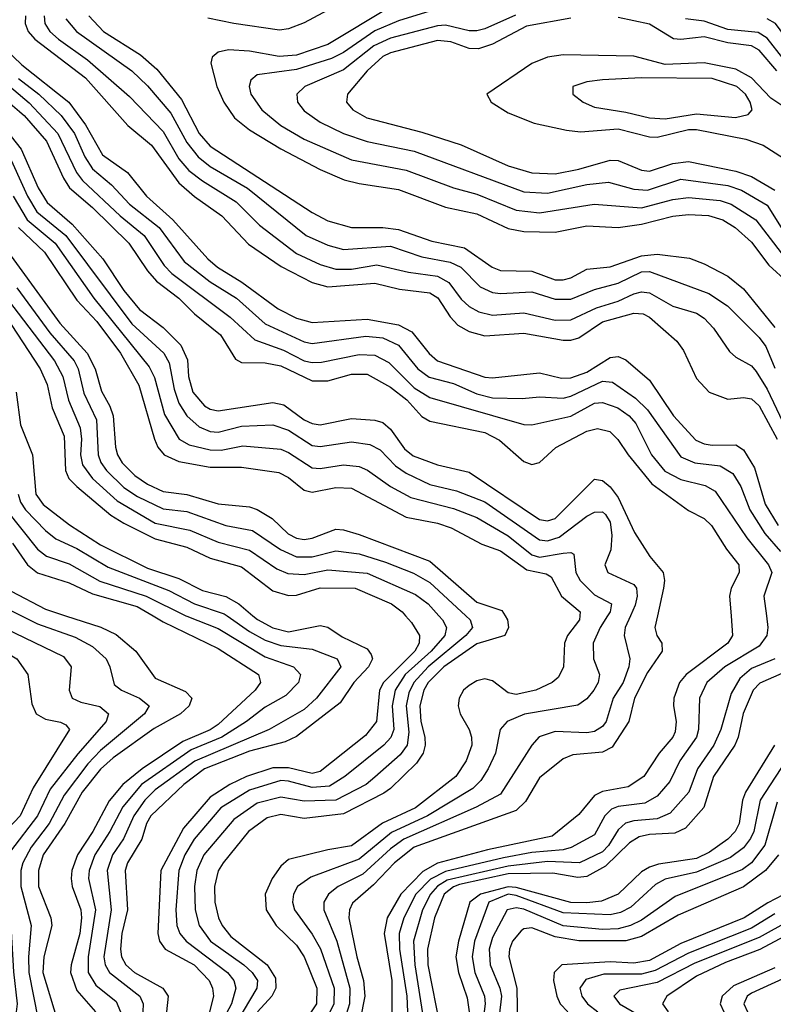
# Model space of a CAD drawing. Header units: inches. Extents: x 990535 to 1117859, y 769386 to 892122.
# Tile 1009 of 1056: x 1091744 to 1093666, y 839009 to 841520. Entities that reach past the tile are written whole.
import ezdxf

# ---------------------------------------------------------------- set-up
doc = ezdxf.new("R2010")
doc.units = ezdxf.units.IN
doc.header["$MEASUREMENT"] = 0
doc.layers.add('B0893', color=7, linetype='Continuous')
doc.layers.add('B0894', color=7, linetype='Continuous')

msp = doc.modelspace()

# ---------------------------------------------------------------- linework, layer by layer
at = {"layer": 'B0893', "color": 5}
for points, elevation in [([(1091597.6, 840000), (1091650, 839942.4), (1091736.8, 839890), (1091765, 839850), (1091775, 839775), (1091786.3, 839750), (1091810, 839736.2), (1091848.6, 839728.6), (1091861.8, 839721.8), (1091871.5, 839710), (1091778.9, 839561.1), (1091745.4, 839490), (1091668.9, 839410), (1091650, 839370), (1091649.1, 839310), (1091668.3, 839230), (1091689.8, 839070), (1091688.9, 839031.1), (1091677, 838990)], 3220), ([(1091661.4, 840000), (1091680.6, 839980.6), (1091856.2, 839896.2), (1091875.2, 839870), (1091870.6, 839810), (1091878, 839790), (1091899.7, 839779.7), (1091948.6, 839768.6), (1091970.9, 839750), (1091964.6, 839730), (1091892.2, 839647.8), (1091822, 839558), (1091789.8, 839490), (1091720.3, 839399.7), (1091703.5, 839370), (1091697.2, 839330), (1091721.4, 839210), (1091728.1, 839091.9), (1091738.1, 839010), (1091732.6, 838970)], 3240), ([(1091748.9, 840000), (1091790, 839979.4), (1091885.7, 839945.7), (1091930, 839921.8), (1091964.3, 839890), (1091974.3, 839870), (1091985.1, 839825.1), (1092003.5, 839810), (1092050.1, 839790), (1092074, 839770), (1092062.3, 839750), (1091950, 839656), (1091917.8, 839622.2), (1091857.3, 839542.7), (1091819.3, 839470), (1091773.4, 839410), (1091752.3, 839370), (1091747, 839350), (1091747.1, 839310), (1091773.3, 839210), (1091766.4, 839130), (1091767.7, 839090), (1091791.2, 838970)], 3260), ([(1091861.4, 840000), (1091950.9, 839970.9), (1091990, 839952.3), (1092040.5, 839910), (1092090, 839841), (1092166.6, 839806.6), (1092183.3, 839790), (1092176.1, 839770), (1092153.9, 839750), (1092087.3, 839712.7), (1091982.6, 839637.4), (1091950, 839608.8), (1091903.9, 839550), (1091859, 839470), (1091804.4, 839390), (1091792.2, 839350), (1091792, 839310), (1091823.7, 839230), (1091826.2, 839210), (1091805.8, 839130), (1091802.9, 839090), (1091839.6, 838970)], 3280), ([(1092084.3, 840000), (1092110, 839984.9), (1092250, 839916.6), (1092353.1, 839850), (1092357.9, 839830), (1092344.4, 839810), (1092250, 839722.7), (1092230, 839708.8), (1092160.3, 839679.7), (1092056.2, 839610), (1092006.8, 839570), (1091972, 839528), (1091930.3, 839450), (1091891.2, 839390), (1091877.1, 839350), (1091875.1, 839330), (1091877.8, 839310), (1091900.1, 839250), (1091901.6, 839230), (1091897.5, 839190), (1091875.2, 839110), (1091874, 839090), (1091890, 839044), (1091937.6, 838990)], 3320), ([(1092168.2, 840000), (1092170, 839999.1), (1092250, 839967.2), (1092370, 839895), (1092442.3, 839870), (1092460.4, 839850), (1092455.2, 839830), (1092423.2, 839796.8), (1092370, 839766.7), (1092322.6, 839730), (1092259.7, 839690), (1092181.8, 839658.2), (1092055.2, 839570), (1092007.1, 839512.9), (1091974.1, 839450), (1091935.4, 839390), (1091921.2, 839350), (1091919.6, 839330), (1091937.8, 839250), (1091918.6, 839130), (1091918.8, 839090), (1091938.3, 839058.3), (1091990, 839016.7), (1092001.1, 838990)], 3340), ([(1092272.9, 840000), (1092330, 839959.5), (1092370, 839937.4), (1092410, 839924.2), (1092490, 839914.5), (1092554, 839890), (1092563.1, 839870), (1092500.7, 839790), (1092470, 839761.3), (1092380.4, 839710), (1092190.6, 839629.4), (1092090, 839556.4), (1092063.3, 839530), (1092035.1, 839490), (1092008.8, 839431.2), (1091981.1, 839390), (1091967.5, 839350), (1091977.8, 839250), (1091958.9, 839130), (1091962.1, 839110), (1091973.3, 839090), (1092050.4, 839030), (1092059, 839010), (1092057.8, 838990)], 3360), ([(1092338.7, 840000), (1092350.3, 839990.3), (1092390, 839969.4), (1092430, 839959), (1092510, 839975.4), (1092530, 839971.2), (1092566.5, 839946.5), (1092630, 839915.4), (1092640.8, 839900.8), (1092643.6, 839890), (1092633.3, 839870), (1092596.2, 839830), (1092561.8, 839778.2), (1092450, 839691.7), (1092421.4, 839678.6), (1092330, 839654.6), (1092215.4, 839610), (1092162.7, 839570), (1092078.6, 839490), (1092067.5, 839470), (1092055.5, 839430), (1092018.8, 839370), (1092013.3, 839350), (1092019, 839250), (1092004.8, 839190), (1092000.9, 839150), (1092003.9, 839130), (1092014.5, 839110), (1092037.2, 839090), (1092109.6, 839050), (1092122.5, 839030), (1092118.4, 838990)], 3380), ([(1092728, 840000), (1092742.9, 839982.9), (1092763.7, 839950), (1092763.1, 839930), (1092751.4, 839910), (1092672, 839830), (1092662.1, 839810), (1092653.9, 839730), (1092625.6, 839694.4), (1092510, 839602.6), (1092490, 839597.6), (1092430, 839612.4), (1092390, 839612.5), (1092322.7, 839590), (1092279.9, 839570), (1092230, 839537.5), (1092161.7, 839458.3), (1092104.5, 839350), (1092096.3, 839190), (1092100.8, 839170), (1092115.2, 839150), (1092188.8, 839110), (1092227.6, 839070), (1092236.2, 839050), (1092238, 839030), (1092227.9, 838990)], 3420), ([(1092813, 840000), (1092822, 839990), (1092832.8, 839970), (1092828.5, 839950), (1092793.8, 839910), (1092727.5, 839850), (1092701.4, 839810), (1092694.4, 839770), (1092698.2, 839710), (1092690.5, 839689.5), (1092672.6, 839670), (1092573.2, 839590), (1092534.4, 839565.6), (1092490, 839561.7), (1092430, 839578.5), (1092410, 839579.7), (1092330, 839555.5), (1092257.5, 839510), (1092189.5, 839430.5), (1092165.7, 839390), (1092149.6, 839350), (1092142.5, 839250), (1092145.3, 839210), (1092152.6, 839190), (1092168.6, 839170), (1092273.8, 839090), (1092290.4, 839070), (1092295.4, 839050), (1092284.4, 839010), (1092230.4, 838910)], 3440), ([(1092882.1, 840000), (1092892.9, 839990), (1092898.8, 839970), (1092882.2, 839950), (1092786, 839870), (1092749.3, 839830), (1092736.8, 839803.2), (1092729.3, 839770), (1092736.6, 839703.4), (1092732.5, 839670), (1092714.6, 839645.4), (1092650, 839588.2), (1092627.4, 839570), (1092550, 839529.6), (1092470, 839527.6), (1092410, 839537.5), (1092350, 839521.8), (1092290, 839480.6), (1092213.5, 839390), (1092196.1, 839350), (1092190.3, 839310), (1092191.6, 839250), (1092202.2, 839210), (1092231, 839170), (1092315.5, 839110), (1092336.8, 839090), (1092350.5, 839070), (1092348.8, 839050), (1092265.8, 838910)], 3460), ([(1092982.1, 840000), (1092988.5, 839990), (1092991, 839970), (1092981.6, 839950), (1092910, 839928.8), (1092825.7, 839870), (1092785.9, 839830), (1092774.9, 839810), (1092764.2, 839770), (1092766.9, 839730), (1092777.1, 839690), (1092778, 839670), (1092772.8, 839650), (1092756, 839624), (1092690, 839559.9), (1092672.8, 839547.2), (1092570, 839495.1), (1092470, 839483.3), (1092410, 839493.4), (1092375.2, 839484.8), (1092327.9, 839450), (1092262.7, 839370), (1092250.5, 839349.5), (1092240.9, 839310), (1092241.7, 839270), (1092251.2, 839230), (1092260.4, 839210), (1092282.3, 839182.3), (1092375.5, 839110), (1092396.1, 839076.1), (1092397.5, 839050), (1092386.9, 839030), (1092350.3, 838990)], 3480), ([(1093172.5, 840000), (1093171.9, 839990), (1093141.1, 839950), (1093133.2, 839930), (1093130.8, 839869.2), (1093117.5, 839842.5), (1093102.1, 839830), (1093060.2, 839810), (1093010, 839799), (1092990, 839803.6), (1092950, 839833.8), (1092930, 839838.9), (1092910, 839834.4), (1092890, 839822.5), (1092876.2, 839810), (1092864.5, 839790), (1092862, 839770), (1092867.3, 839750), (1092890.1, 839709.9), (1092896.6, 839690), (1092896.9, 839670), (1092883.1, 839630), (1092856.7, 839590), (1092753.9, 839510), (1092669.1, 839470.9), (1092590, 839412.9), (1092530, 839403.4), (1092430, 839378.7), (1092410, 839361.7), (1092388.3, 839330), (1092370.4, 839290), (1092372.9, 839250), (1092398.4, 839210), (1092450, 839160.2), (1092470, 839130.1), (1092502.2, 839050), (1092501, 839010), (1092470, 838963.9)], 3520), ([(1093243.3, 840000), (1093224, 839970), (1093206.9, 839930), (1093207.1, 839890), (1093222.3, 839850), (1093219.2, 839830), (1093207.9, 839810), (1093190, 839788.3), (1093167.7, 839772.3), (1093031.3, 839748.7), (1092987.5, 839730), (1092969.7, 839710.3), (1092957.5, 839650), (1092938.5, 839610), (1092920.1, 839579.9), (1092899.7, 839559.7), (1092784.2, 839490), (1092692.6, 839447.4), (1092610, 839379.4), (1092486.2, 839333.8), (1092453, 839310), (1092442.2, 839290), (1092439.9, 839270), (1092445.3, 839250), (1092490, 839187.9), (1092510.9, 839150.9), (1092546, 839050), (1092545.6, 839010), (1092510, 838938.2)], 3540), ([(1093301.4, 840000), (1093287.8, 839970), (1093285.3, 839950), (1093300.1, 839890), (1093297.8, 839870), (1093283.2, 839830), (1093257.9, 839790), (1093239.9, 839730), (1093230, 839717.4), (1093210, 839705.1), (1093190, 839701.7), (1093110, 839704.5), (1093068.7, 839691.3), (1093050, 839669.9), (1092970, 839544.7), (1092908.6, 839511.5), (1092723.5, 839430), (1092690, 839405.8), (1092619.3, 839340.7), (1092556.4, 839310), (1092531.4, 839290), (1092520.1, 839270), (1092519.7, 839250), (1092552.6, 839170), (1092586.3, 839050), (1092585.4, 839010), (1092576.8, 838983.2)], 3560), ([(1093370.5, 840000), (1093363.9, 839970), (1093369.1, 839950), (1093381.3, 839930), (1093382.4, 839910), (1093344.9, 839855.1), (1093312.2, 839790), (1093297.8, 839730), (1093254.7, 839665.3), (1093230, 839652.3), (1093154.6, 839645.4), (1093130, 839635), (1093070, 839586.3), (1093033.9, 839526.1), (1093010, 839503.1), (1092749.8, 839410), (1092699.6, 839370), (1092646.3, 839313.7), (1092592.9, 839267.1), (1092585.2, 839250), (1092583.7, 839230), (1092603.9, 839130), (1092621.1, 839070), (1092624.6, 839030), (1092612.7, 838970)], 3580), ([(1093558.1, 840000), (1093562, 839950), (1093550.1, 839930), (1093443.6, 839850), (1093426.9, 839830), (1093411.9, 839790), (1093411, 839770), (1093418.3, 839730), (1093415.6, 839704.4), (1093409.4, 839690), (1093375.1, 839650), (1093336, 839590), (1093296.1, 839564), (1093230, 839551.5), (1093210, 839541.7), (1093170, 839493.1), (1093101.8, 839438.2), (1092937, 839403), (1092810, 839369.5), (1092772.1, 839347.9), (1092715.9, 839290), (1092681.4, 839230), (1092673.3, 839190), (1092693.1, 839070), (1092693.3, 838990)], 3620), ([(1093648.2, 840000), (1093651.9, 839970), (1093649.7, 839950), (1093630, 839922.3), (1093542.2, 839870), (1093496.6, 839830), (1093477.3, 839790), (1093475.2, 839710), (1093469.8, 839690), (1093427.9, 839630), (1093402.4, 839577.6), (1093370, 839540.3), (1093338.1, 839521.9), (1093270, 839513.2), (1093253.2, 839506.8), (1093236.7, 839490), (1093210, 839441.3), (1093150.7, 839409.3), (1093130, 839402.9), (1093050, 839396), (1092977.6, 839382.4), (1092830, 839347.5), (1092791.7, 839328.3), (1092754.4, 839290), (1092723.8, 839230), (1092711.6, 839190), (1092712.5, 839150), (1092731.8, 839030), (1092732.7, 838990)], 3640), ([(1093670, 839890.5), (1093610, 839865.2), (1093580.2, 839839.8), (1093558.4, 839801.6), (1093531.8, 839710), (1093514.4, 839670), (1093472.6, 839610), (1093450.2, 839549.8), (1093403.1, 839496.9), (1093370, 839482.3), (1093310, 839477.1), (1093289, 839471), (1093270, 839454.1), (1093245.8, 839414.2), (1093230, 839398.1), (1093171.4, 839370), (1093090, 839373), (1092990, 839361.1), (1092834.5, 839325.5), (1092809.6, 839310.4), (1092791.6, 839290), (1092771, 839250), (1092748.5, 839170), (1092752.1, 839110), (1092774.1, 838970)], 3660), ([(1093687.6, 839852.4), (1093631.7, 839828.3), (1093614.3, 839810), (1093589.4, 839750.6), (1093576.5, 839690), (1093567.9, 839670), (1093513.8, 839590), (1093488.6, 839511.4), (1093442, 839458), (1093414.4, 839445.6), (1093350, 839442.6), (1093323.5, 839436.5), (1093299, 839421), (1093238.3, 839361.7), (1093190, 839335.1), (1093167.3, 839332.7), (1093103.9, 839343.9), (1092990, 839341.7), (1092865.7, 839314.3), (1092850, 839308.9), (1092826.9, 839290), (1092802.2, 839230), (1092783.7, 839150), (1092785.3, 839110), (1092816.4, 838950)], 3680), ([(1093669.3, 839670), (1093594.9, 839550), (1093587.7, 839530), (1093578.5, 839470), (1093568.9, 839450), (1093550.1, 839430), (1093502.8, 839397.2), (1093470, 839380.6), (1093373.1, 839366.9), (1093350, 839359.2), (1093330, 839346.8), (1093270.2, 839289.8), (1093227.8, 839272.2), (1093190, 839267.6), (1093150, 839269.2), (1093010, 839307.1), (1092990, 839308.6), (1092919.1, 839290), (1092892.3, 839270), (1092863, 839170), (1092856.7, 839130), (1092863.2, 839090), (1092885.4, 839025.4), (1092890, 838990)], 3720), ([(1093710.4, 839649.6), (1093632.4, 839530), (1093615.9, 839450), (1093607.7, 839432.3), (1093590, 839408.5), (1093556.6, 839383.4), (1093470, 839346.3), (1093390, 839328.1), (1093365.6, 839314.4), (1093302.7, 839257.3), (1093276.4, 839243.6), (1093250, 839237.2), (1093130, 839242.3), (1093010, 839286.7), (1092990, 839289.7), (1092940.6, 839270), (1092903.7, 839170), (1092898.2, 839130), (1092905.1, 839090), (1092929.1, 839030), (1092930.8, 839010.8), (1092910.6, 838850.6)], 3740), ([(1093675.7, 839524.3), (1093644.6, 839415.4), (1093610.3, 839370), (1093587.2, 839352.8), (1093415.5, 839284.5), (1093330, 839223.9), (1093302, 839210), (1093270, 839201.7), (1093230, 839200.3), (1093130, 839209.1), (1093030, 839251.5), (1093010, 839255.3), (1092987.3, 839250), (1092950, 839179.6), (1092941.2, 839150), (1092944.2, 839110), (1092968.9, 839050), (1092972.6, 839030), (1092960.6, 838930)], 3760), ([(1093679.3, 839390), (1093646.4, 839350), (1093590, 839309.1), (1093423.1, 839236.9), (1093330, 839182.5), (1093290, 839171.1), (1093170, 839171), (1093110, 839180.9), (1093050, 839204), (1093030, 839201.9), (1093023.1, 839196.9), (1093000.6, 839170), (1092992.8, 839150), (1092991.5, 839130), (1093012.2, 839050), (1093013.6, 838953.6)], 3780), ([(1093730, 839308.8), (1093651.8, 839268.2), (1093591.2, 839230), (1093430, 839164.4), (1093350, 839120.9), (1093310, 839113.7), (1093250, 839117.4), (1093126.7, 839110), (1093107.5, 839090), (1093105.8, 839070), (1093113.6, 839030), (1093122.6, 839010), (1093141.9, 838990)], 3820), ([(1093778.4, 839261.6), (1093630, 839179.3), (1093466.1, 839113.9), (1093370, 839064.8), (1093274.8, 839045.2), (1093258.9, 839030), (1093273.9, 839010), (1093360.4, 838960.4)], 3860), ([(1093670, 839240.2), (1093610, 839203.3), (1093450, 839139.6), (1093364.6, 839095.4), (1093330, 839086.2), (1093233.7, 839086.3), (1093187.8, 839072.2), (1093172.7, 839050), (1093177.3, 839030), (1093191.9, 839010), (1093218.7, 838990)], 3840), ([(1093770, 839222.8), (1093631.2, 839148.8), (1093544.1, 839115.9), (1093470, 839081.3), (1093394.5, 839030), (1093383.3, 839010), (1093398.2, 838990)], 3880), ([(1093670, 839101.9), (1093564, 839056), (1093535.1, 839030), (1093530.6, 839010), (1093539.8, 838990)], 3920), ([(1093690, 839074.4), (1093610, 839037.9), (1093599, 839030), (1093590.8, 839010), (1093600.4, 838990)], 3940)]:
    msp.add_lwpolyline(points, dxfattribs=dict(at, elevation=elevation))
at = {"layer": 'B0894', "color": 5}
for points, elevation in [([(1092730, 841652.1), (1092470, 841511.6), (1092430, 841496.6), (1092406.6, 841493.4), (1092290, 841510), (1092223.7, 841523.7)], 3780), ([(1091758.9, 841530), (1091757.8, 841510), (1091765.9, 841490), (1091782.6, 841470), (1091911.9, 841371.9), (1092019.9, 841250), (1092080.2, 841200.2), (1092150, 841103.9), (1092190, 841069.2), (1092259.6, 841019.6), (1092327.4, 840947.4), (1092410.7, 840890.7), (1092490, 840850.1), (1092530, 840839), (1092650, 840847.8), (1092712.6, 840832.6), (1092790, 840823.5), (1092810.4, 840810.4), (1092841.9, 840761.9), (1092861.4, 840741.4), (1092890, 840724.8), (1092930, 840714.1), (1093030, 840720.3), (1093130, 840702.5), (1093150, 840702.6), (1093170, 840708.5), (1093230.6, 840749.4), (1093310, 840771.4), (1093334.3, 840770), (1093350, 840761.6), (1093419.7, 840699.8), (1093436.5, 840676.5), (1093470, 840605.1), (1093502.7, 840570), (1093550, 840552.5), (1093590, 840556.4), (1093610, 840552.8), (1093630, 840535.2), (1093675.8, 840450)], 3720), ([(1091806.4, 841530), (1091808.7, 841510), (1091821.4, 841490), (1091842.9, 841470), (1091917.5, 841417.5), (1092024.2, 841324.2), (1092110, 841234.6), (1092150, 841165.2), (1092175.4, 841135.4), (1092210, 841108.8), (1092295.9, 841055.9), (1092355.8, 840995.8), (1092450, 840924.1), (1092510, 840896.1), (1092550, 840883.9), (1092590, 840884.1), (1092655.1, 840895.1), (1092735.8, 840875.8), (1092810, 840866), (1092838.3, 840850), (1092870, 840807.7), (1092890, 840788.7), (1092915.3, 840775.3), (1092950, 840766.4), (1093030, 840772.8), (1093110, 840754), (1093150, 840754.6), (1093214.8, 840785.2), (1093270, 840802.4), (1093310, 840821), (1093330, 840825.8), (1093350, 840823.8), (1093410, 840789.8), (1093470, 840771.4), (1093490, 840759), (1093513.5, 840733.5), (1093554.2, 840674.2), (1093570, 840659.8), (1093610, 840636.9), (1093622.6, 840622.6), (1093650, 840577.4), (1093697.9, 840477.9)], 3740), ([(1091920.9, 841530), (1091958.3, 841490), (1092052.4, 841430), (1092093.9, 841393.9), (1092156.5, 841316.5), (1092201.7, 841230), (1092230, 841197.6), (1092490, 841028.4), (1092530, 841007.4), (1092590, 840990.1), (1092670, 840990), (1092710, 840985.2), (1092795.2, 840955.2), (1092878.2, 840938.2), (1092949, 840889), (1092970, 840880.7), (1093050, 840878.7), (1093110, 840856.9), (1093130, 840856.2), (1093150, 840862), (1093190, 840883.7), (1093250, 840889.8), (1093330, 840917.6), (1093370, 840922.4), (1093452, 840912), (1093490, 840897.5), (1093550, 840865.6), (1093590, 840833.4), (1093670, 840734.9)], 3780), ([(1092690, 841552.7), (1092530, 841456.6), (1092450.2, 841429.8), (1092406.2, 841426.2), (1092330, 841439.5), (1092276.5, 841443.5), (1092250, 841437.4), (1092235.1, 841424.8), (1092231.2, 841408.8), (1092246.5, 841350), (1092264.7, 841310), (1092291.7, 841270), (1092330, 841239), (1092410, 841190.9), (1092510, 841137.9), (1092572, 841112), (1092610, 841102.1), (1092710, 841087.1), (1092830, 841042.3), (1092910, 841024.6), (1092990, 840987.7), (1093030, 840979.9), (1093110, 840978.1), (1093190, 840994.2), (1093270, 840990), (1093330, 840998.5), (1093410, 841019.4), (1093450, 841023.3), (1093500.6, 841020.6), (1093537.5, 841010), (1093568.9, 840990), (1093610, 840952.8), (1093654.2, 840894.2), (1093702.8, 840850)], 3820), ([(1092790, 841541.4), (1092710, 841517), (1092650, 841491.6), (1092570, 841436.7), (1092538.9, 841421.1), (1092450, 841393.2), (1092350, 841379.3), (1092334, 841366), (1092329.6, 841350), (1092333.4, 841330), (1092361.4, 841290), (1092410, 841250), (1092470, 841215.1), (1092590, 841162.3), (1092730, 841135.9), (1092850, 841091.5), (1092910, 841074.9), (1093010, 841034), (1093070, 841027.8), (1093209.5, 841049.5), (1093330, 841040.1), (1093410, 841061.4), (1093450, 841066.3), (1093530, 841058.9), (1093558.5, 841050), (1093621.1, 841010), (1093685.7, 840925.7)], 3840), ([(1093008.2, 841531.8), (1092930, 841496.4), (1092910, 841491.4), (1092890, 841491.9), (1092830, 841505.8), (1092810, 841504.3), (1092690, 841473), (1092647, 841453), (1092570, 841392.3), (1092471.4, 841350), (1092451.3, 841330), (1092452.9, 841310), (1092470, 841287.2), (1092510, 841259), (1092570.1, 841230), (1092630, 841209.8), (1092750, 841185.1), (1093030, 841081.4), (1093090, 841077.6), (1093190, 841099.6), (1093245.8, 841105.8), (1093310, 841087.5), (1093345.4, 841085.4), (1093430, 841113.1), (1093550, 841097.3), (1093585.2, 841085.2), (1093650, 841046.8), (1093698.8, 840970)], 3860), ([(1094670, 841530.5), (1094570, 841517), (1094353.3, 841473.3), (1094270, 841464.2), (1094245.7, 841465.7), (1094190, 841485.9), (1094151.5, 841488.5), (1094050, 841456.2), (1094030, 841454.4), (1094010, 841461.2), (1093973.2, 841493.2), (1093950, 841505.2), (1093886.6, 841513.4), (1093869.9, 841510.1), (1093850, 841495.6), (1093810, 841448.8), (1093770, 841434.9), (1093750, 841435.8), (1093725.6, 841445.6), (1093710, 841458.4), (1093671.9, 841510), (1093650, 841522.4)], 3840), ([(1091861.9, 841521.9), (1091889.4, 841490), (1092030, 841389.4), (1092070, 841351.2), (1092130, 841281.6), (1092170, 841207.1), (1092199, 841170), (1092230, 841145.4), (1092324.9, 841090), (1092474.7, 840970), (1092530, 840944.8), (1092570, 840934.4), (1092690, 840942.1), (1092770, 840915.7), (1092842.1, 840902.1), (1092868.8, 840888.7), (1092918.6, 840838.6), (1092950, 840824.7), (1092970, 840821.9), (1093050, 840826.1), (1093110, 840806.9), (1093150, 840807.4), (1093210, 840831.7), (1093270, 840847.7), (1093330, 840876.6), (1093350, 840877.9), (1093501.6, 840821.6), (1093548.7, 840790), (1093630, 840709.2), (1093646.9, 840686.9), (1093670, 840631.3)], 3760), ([(1093150, 841523.5), (1093036.5, 841503.5), (1092950, 841457.9), (1092914.2, 841445.8), (1092890, 841446.9), (1092843.4, 841463.4), (1092810, 841467.2), (1092690, 841435.9), (1092670, 841426), (1092630.6, 841390), (1092580.4, 841330), (1092577.9, 841310), (1092594.1, 841290), (1092629.8, 841269.8), (1092770, 841233.3), (1092870, 841201.1), (1092990, 841147.6), (1093050, 841129.5), (1093110, 841126.8), (1093170, 841138.6), (1093250, 841161.7), (1093270, 841160.6), (1093330, 841136.1), (1093350, 841133.6), (1093410, 841153.2), (1093450, 841158), (1093570, 841134), (1093610, 841120.2), (1093670, 841084.9)], 3880), ([(1093674.8, 841390), (1093630, 841442), (1093610, 841453.5), (1093550, 841461.3), (1093490, 841476.1), (1093430, 841469.1), (1093411.5, 841471.5), (1093350, 841508.4), (1093270, 841525.3)], 3880), ([(1093690, 841422.2), (1093650, 841473.3), (1093627.4, 841487.4), (1093550, 841495.1), (1093490, 841515.9), (1093442, 841522)], 3860), ([(1091660.5, 841490), (1091750, 841404.9), (1091869.8, 841309.8), (1091912.2, 841252.2), (1091955.3, 841175.3), (1092019.5, 841130), (1092067.8, 841070), (1092134.8, 841010), (1092223.7, 840910), (1092248.6, 840888.6), (1092310.9, 840850.9), (1092402.9, 840782.9), (1092450, 840759.1), (1092490, 840747.7), (1092630, 840756.4), (1092710, 840742.1), (1092744.2, 840724.2), (1092788.4, 840668.4), (1092810, 840650.4), (1092930, 840608.3), (1092950, 840606.6), (1093070, 840619.6), (1093125.7, 840605.7), (1093150, 840606.4), (1093190, 840621.3), (1093250, 840658.6), (1093270, 840660.9), (1093290, 840652.7), (1093350, 840600.9), (1093411.7, 840510), (1093468, 840448), (1093490, 840438.2), (1093510, 840435.4), (1093570, 840435.8), (1093590, 840423.4), (1093617.6, 840377.6), (1093644.9, 840284.9), (1093677.9, 840230)], 3680), ([(1093690, 841299.6), (1093660, 841320), (1093610, 841371.5), (1093570, 841394), (1093490, 841410.1), (1093390, 841405.8), (1093310, 841427.1), (1093130, 841430.2), (1093090, 841424.6), (1093050, 841408), (1092935.3, 841330), (1092946.4, 841310), (1092990, 841282.7), (1093056.5, 841256.5), (1093138.4, 841238.4), (1093174.2, 841234.2), (1093270, 841241.7), (1093350, 841221.5), (1093370, 841220.7), (1093450, 841240), (1093470, 841240), (1093595.7, 841215.7), (1093640.1, 841200.1), (1093713.1, 841153.1)], 3920), ([(1091650, 841407.8), (1091768.3, 841308.3), (1091841.5, 841230), (1091888.8, 841130), (1091904, 841110), (1092000, 841020), (1092061.3, 840970), (1092112.9, 840892.9), (1092132.5, 840872.5), (1092281.1, 840761.1), (1092343.6, 840703.6), (1092417.3, 840677.3), (1092470, 840649.8), (1092490, 840645.7), (1092513.6, 840646.4), (1092610, 840666.2), (1092650, 840664.6), (1092685.8, 840645.8), (1092750, 840581.3), (1092790, 840556.6), (1093030, 840487.3), (1093050, 840486.9), (1093150, 840509.2), (1093210, 840542.1), (1093230, 840543.8), (1093269.5, 840530), (1093298.7, 840510), (1093315.6, 840490), (1093355.3, 840410), (1093388.9, 840368.9), (1093430, 840347.6), (1093492.2, 840332.2), (1093517.6, 840317.6), (1093598.8, 840198.8), (1093654, 840130), (1093661.8, 840110), (1093642, 840050), (1093648.2, 840000)], 3640), ([(1091647.3, 841367.3), (1091755.8, 841275.8), (1091812.6, 841210), (1091855.5, 841115.5), (1091871.5, 841091.5), (1091930, 841041.4), (1092022.8, 840950), (1092070, 840879.5), (1092092.9, 840852.9), (1092150, 840810), (1092190, 840769.5), (1092256.6, 840716.6), (1092294.1, 840654.1), (1092310, 840646.2), (1092370, 840644.8), (1092410, 840637.7), (1092490, 840598.8), (1092530, 840599), (1092590, 840616.3), (1092630, 840615.8), (1092690, 840582.6), (1092731, 840551), (1092770, 840508.1), (1092790, 840496.5), (1092930, 840467.7), (1092968, 840448), (1093030, 840393.1), (1093050, 840385.5), (1093070, 840390.8), (1093111.3, 840428.7), (1093190, 840471.1), (1093217.6, 840477.6), (1093249.2, 840470), (1093269.6, 840449.6), (1093295.4, 840410), (1093356.1, 840336.1), (1093450, 840268.8), (1093490, 840247.9), (1093508.4, 840230), (1093546.2, 840170), (1093577.7, 840130), (1093579.2, 840110), (1093558.5, 840070), (1093554.2, 840050), (1093558.1, 840000)], 3620), ([(1091741.2, 841370), (1091793.3, 841330), (1091850, 841275.7), (1091884.1, 841230), (1091910.2, 841170.2), (1091930, 841140.1), (1091978.5, 841098.5), (1092024.2, 841050), (1092100.1, 840990), (1092163.3, 840903.3), (1092230, 840851.1), (1092296.9, 840810), (1092370, 840744.7), (1092470, 840698.5), (1092490, 840693.9), (1092626.7, 840713.3), (1092670, 840708.9), (1092710, 840689.7), (1092759.7, 840630), (1092788.5, 840608.5), (1092850, 840592.1), (1092910, 840566.3), (1092950, 840555.4), (1093025.8, 840554.2), (1093070, 840558.5), (1093130, 840554.9), (1093150, 840559.8), (1093230, 840598.3), (1093255.8, 840595.8), (1093314.5, 840554.5), (1093345.4, 840525.4), (1093430, 840404.9), (1093465.5, 840390), (1093530, 840382.1), (1093562.6, 840362.6), (1093583.5, 840330), (1093606.4, 840270), (1093643.9, 840210), (1093683.9, 840163.9)], 3660), ([(1091722.5, 841222.5), (1091748, 841190), (1091791.3, 841091.3), (1091814.1, 841054.1), (1091878.4, 840998.4), (1091956, 840910), (1092010, 840829.1), (1092050, 840781.1), (1092110, 840734.8), (1092155.2, 840690), (1092172.2, 840652.2), (1092174.4, 840610), (1092185.5, 840570), (1092215.4, 840535.4), (1092230, 840526.5), (1092250, 840522.5), (1092390, 840543.9), (1092417.7, 840537.7), (1092470, 840499.5), (1092490, 840490.3), (1092510, 840486.9), (1092590, 840503.2), (1092650, 840498.8), (1092670, 840492.5), (1092690, 840475.6), (1092725.4, 840425.4), (1092747.9, 840407.9), (1092810, 840384.5), (1092890, 840365.8), (1093070, 840245.4), (1093090, 840241.9), (1093110, 840247.7), (1093210, 840348.3), (1093230, 840344.7), (1093250, 840328.8), (1093270, 840301.6), (1093312.2, 840212.2), (1093350.7, 840150.7), (1093385.2, 840110), (1093388.8, 840090), (1093386, 840070), (1093370.5, 840000)], 3580), ([(1091709.8, 841190), (1091764.2, 841070), (1091788.1, 841030), (1091862, 840970), (1092030, 840744.1), (1092111.9, 840670), (1092125.1, 840645.1), (1092137.8, 840577.8), (1092150, 840542.2), (1092170, 840509.7), (1092201.6, 840481.6), (1092230, 840469.6), (1092250, 840468.1), (1092310, 840483.8), (1092390, 840487.1), (1092430, 840473.1), (1092490, 840434.2), (1092510, 840431.4), (1092590, 840443.7), (1092637, 840437), (1092663.2, 840423.1), (1092702.5, 840382.4), (1092730, 840363.3), (1092790, 840335), (1092858.3, 840318.3), (1092930, 840290.8), (1093070, 840193.3), (1093090, 840191), (1093119.5, 840200.5), (1093190, 840254.1), (1093210, 840263.9), (1093230, 840264.9), (1093237.8, 840257.8), (1093250, 840238.9), (1093254.2, 840205.8), (1093251.7, 840168.3), (1093236.2, 840130), (1093243.6, 840110), (1093310, 840080.1), (1093317.1, 840070), (1093318.9, 840050), (1093313.4, 840026.6), (1093301.4, 840000)], 3560), ([(1091727.3, 841070), (1091762.9, 841010), (1091834.7, 840950), (1091933.6, 840810), (1092074.6, 840634.6), (1092087.9, 840607.9), (1092113.5, 840513.5), (1092151, 840450), (1092176.1, 840436.1), (1092230, 840422.7), (1092258.1, 840421.9), (1092313, 840433), (1092410, 840424.5), (1092430, 840416.6), (1092490, 840377.2), (1092510, 840375.9), (1092570, 840385.1), (1092610, 840380.2), (1092631.5, 840371.5), (1092689.9, 840329.9), (1092741.2, 840301.3), (1092850, 840273.3), (1092910, 840250.3), (1092990, 840203.8), (1093050, 840155.6), (1093070, 840149.4), (1093130, 840159.8), (1093150, 840161.6), (1093157.4, 840157.4), (1093162.3, 840110), (1093173.2, 840090), (1093210, 840053), (1093252.9, 840030), (1093249.7, 840010), (1093243.3, 840000)], 3540), ([(1091741.3, 840990), (1091807.6, 840927.6), (1091890, 840805), (1091941, 840750), (1092001.6, 840670), (1092047.9, 840587.9), (1092087.7, 840450), (1092096.1, 840430), (1092112.3, 840410), (1092150, 840393.7), (1092230, 840379.1), (1092310, 840379.3), (1092405.2, 840365.2), (1092430, 840352.5), (1092470, 840320.1), (1092490, 840315.4), (1092550, 840327.4), (1092590, 840325.4), (1092730, 840251.6), (1092810, 840235.9), (1092844.1, 840224.1), (1092922.6, 840182.6), (1092970, 840165.4), (1093037, 840117), (1093086.6, 840106.6), (1093099.2, 840099.2), (1093125.5, 840050), (1093173.1, 840010), (1093172.5, 840000)], 3520), ([(1091683.4, 840970), (1091846.2, 840746.2), (1091916.4, 840670), (1091936.5, 840630), (1091952.4, 840572.4), (1091974.3, 840534.3), (1091982.8, 840510), (1091988.6, 840430), (1091993.9, 840410), (1092005.4, 840390), (1092037.5, 840357.5), (1092070, 840335.7), (1092110, 840317), (1092170, 840309.6), (1092250, 840285.1), (1092330, 840277.4), (1092350, 840271.2), (1092387.7, 840247.7), (1092428.6, 840208.6), (1092450, 840198.1), (1092470, 840194.6), (1092490, 840197.9), (1092550, 840220.9), (1092570, 840219.5), (1092610, 840207.2), (1092790, 840139.4), (1092910, 840034.8), (1092973.5, 840013.5), (1092982.1, 840000)], 3480), ([(1091736.5, 840836.5), (1091821.3, 840721.3), (1091883.4, 840650), (1091893.4, 840630), (1091907.6, 840567.7), (1091940, 840499.9), (1091944, 840410), (1091950.8, 840390.8), (1091965.5, 840370), (1092010, 840327.4), (1092044.5, 840304.5), (1092110, 840272.5), (1092170, 840265.8), (1092270, 840230.3), (1092337.6, 840217.6), (1092409.1, 840169.1), (1092450, 840150.3), (1092490, 840150), (1092550, 840165.7), (1092610, 840158.2), (1092676.7, 840136.7), (1092748.5, 840108.5), (1092790, 840085.1), (1092882.1, 840000)], 3460), ([(1091701.8, 840821.8), (1091833, 840650), (1091853.8, 840610), (1091868.9, 840550), (1091898.8, 840478.8), (1091902.2, 840450), (1091899.6, 840410), (1091904.6, 840384.6), (1091930, 840350.1), (1091993, 840293), (1092090, 840236.4), (1092178.4, 840218.4), (1092250, 840187.4), (1092330, 840166.9), (1092399.6, 840119.6), (1092427.7, 840107.7), (1092470, 840105.6), (1092530, 840117.4), (1092630, 840108.7), (1092753.9, 840053.9), (1092785.8, 840030), (1092813, 840000)], 3440), ([(1091722.4, 840742.4), (1091796.7, 840630), (1091814, 840590), (1091827.3, 840530), (1091857.8, 840457.8), (1091860.8, 840370), (1091869.9, 840349.9), (1091889.7, 840330), (1091976.6, 840256.6), (1092010, 840236), (1092090, 840196), (1092170, 840175.3), (1092230, 840146.9), (1092310, 840125), (1092390, 840063.2), (1092430, 840052), (1092450, 840052.5), (1092510, 840071.3), (1092599.7, 840070), (1092692.2, 840030), (1092719.4, 840010), (1092728, 840000)], 3420), ([(1091734.8, 840570), (1091746.5, 840486.5), (1091776.7, 840410), (1091785.2, 840310), (1091804.1, 840284.1), (1091871.6, 840231.6), (1091950, 840180.7), (1092070, 840121.3), (1092150, 840095.4), (1092210, 840064.8), (1092270, 840049.4), (1092302.6, 840030), (1092338.7, 840000)], 3380), ([(1091740.3, 840310), (1091746, 840290), (1091759.2, 840270), (1091810, 840217.7), (1091836.3, 840196.3), (1091890, 840171.7), (1091970, 840124.2), (1092124.6, 840064.6), (1092190, 840030.7), (1092265.3, 840005.3), (1092272.9, 840000)], 3360), ([(1091709.6, 840270), (1091790, 840169.4), (1091812.2, 840152.2), (1091870, 840132.8), (1091948.6, 840088.6), (1092067, 840050), (1092168.2, 840000)], 3340), ([(1091725.4, 840185.4), (1091763.9, 840130), (1091790, 840109.8), (1091870, 840084), (1091930, 840055.6), (1092043.7, 840023.7), (1092084.3, 840000)], 3320), ([(1091722.8, 840062.8), (1091810, 840016.7), (1091861.4, 840000)], 3280), ([(1091702.9, 840022.9), (1091748.9, 840000)], 3260)]:
    msp.add_lwpolyline(points, dxfattribs=dict(at, elevation=elevation))
at = {"layer": 'B0894', "color": 5, "elevation": 3940}
msp.add_lwpolyline([(1093328.6, 841371.4), (1093230, 841366.4), (1093190, 841361.5), (1093154.4, 841350), (1093154.9, 841330), (1093180.8, 841310), (1093210, 841297.1), (1093290, 841284.6), (1093350, 841269.5), (1093390, 841267.4), (1093470, 841279.7), (1093569.2, 841270.8), (1093601.5, 841278.5), (1093612.1, 841290), (1093607.3, 841310), (1093595.2, 841330), (1093572.8, 841350), (1093510, 841370.4)], close=True, dxfattribs=at)

doc.saveas('drawing.dxf')
